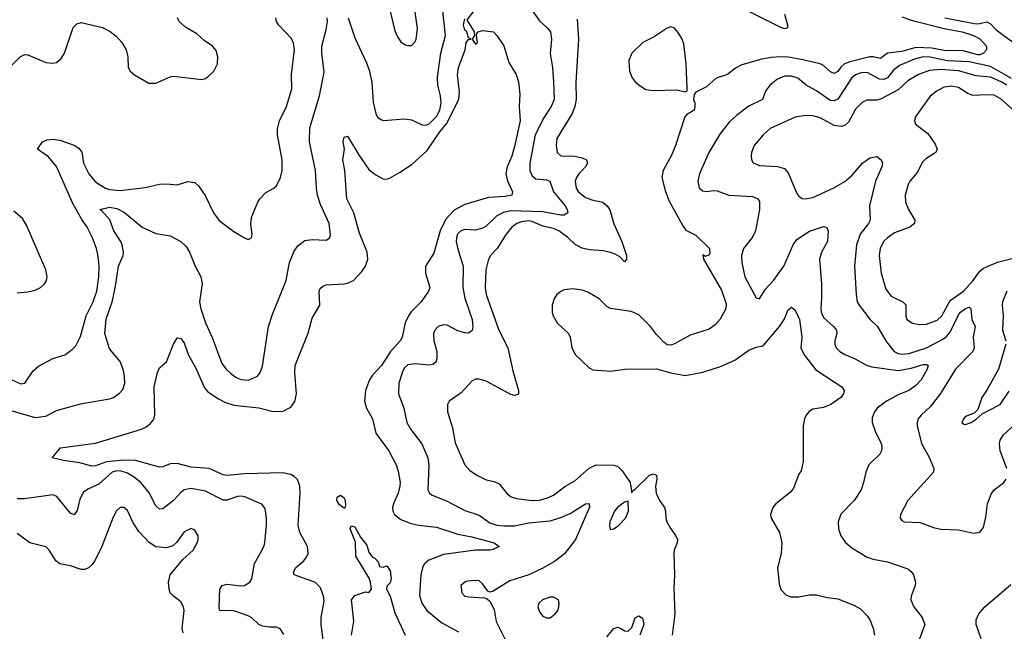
# Model space of a CAD drawing. Header units: inches. Extents: x 1305375 to 1407406, y 744550 to 841633.
# Tile 370 of 509: x 1352804 to 1358348, y 814552 to 817999. Entities that reach past the tile are written whole.
import ezdxf

# ---------------------------------------------------------------- set-up
doc = ezdxf.new("R2010")
doc.units = ezdxf.units.IN
doc.header["$MEASUREMENT"] = 0
doc.layers.add('B3851', color=7, linetype='Continuous')

msp = doc.modelspace()

# ---------------------------------------------------------------- linework, layer by layer
at = {"layer": 'B3851', "color": 5}
for points, elevation in [([(1354884.9, 818070), (1354915.8, 817935.8), (1354930, 817902.8), (1354950, 817874), (1354970, 817859.1), (1354990, 817853), (1355010, 817853.4), (1355028.1, 817871.9), (1355035.4, 817890), (1355044.4, 817950), (1355020.4, 818110)], 1180), ([(1355675.7, 818070), (1355730, 817992.2), (1355774.2, 817954.2), (1355791.8, 817930), (1355797.9, 817890), (1355791, 817809), (1355804.6, 817730), (1355810.2, 817649.8), (1355812.6, 817550), (1355796.3, 817510), (1355757.6, 817450), (1355706.6, 817350), (1355675.8, 817190), (1355675.5, 817150), (1355690, 817119.6), (1355710, 817103), (1355770, 817096.3), (1355788.4, 817088.4), (1355809.5, 817030), (1355874.6, 816950), (1355886.6, 816930), (1355890.2, 816910), (1355870, 816898.1), (1355850, 816897.8), (1355750, 816916.9), (1355570, 816922.4), (1355528, 816912), (1355490, 816893.3), (1355430, 816836.5), (1355410, 816824.4), (1355370, 816813.8), (1355310, 816817.1), (1355287.7, 816810), (1355269.4, 816790), (1355262.3, 816770), (1355261.9, 816750), (1355270, 816705.5), (1355299.8, 816610), (1355298, 816490), (1355310.8, 816430), (1355351, 816310), (1355355.8, 816270), (1355352.3, 816247.7), (1355330, 816233), (1355310, 816233.7), (1355270, 816246.4), (1355210, 816276.8), (1355190, 816280.4), (1355160.5, 816270), (1355141.1, 816250), (1355133.1, 816230), (1355136, 816190), (1355152.4, 816130), (1355152.7, 816090), (1355146.4, 816070), (1355130, 816056.3), (1355110, 816052.2), (1355030, 816060.3), (1354990, 816054.2), (1354970, 816036.9), (1354960.5, 816019.5), (1354938.2, 815950), (1354935.8, 815890), (1354966.7, 815810), (1354983.9, 815730), (1355006.9, 815690), (1355068.1, 815608.1), (1355102.6, 815530), (1355106.5, 815490), (1355102.6, 815350), (1355110.3, 815330.3), (1355121.8, 815321.8), (1355210, 815285.4), (1355310, 815233), (1355390, 815207.7), (1355450, 815163.5), (1355490, 815151.3), (1355530, 815146.9), (1355590, 815147.5), (1355670, 815164.2), (1355790, 815175.5), (1355850, 815192.9), (1355903.5, 815216.5), (1355990, 815271.5), (1356010, 815272.7), (1356012.3, 815252.3), (1355932.7, 815070), (1355870.8, 814989.2), (1355814.6, 814945.4), (1355750, 814907.9), (1355670, 814869.9), (1355563, 814837), (1355470, 814778), (1355450, 814773.2), (1355439.3, 814779.3), (1355410, 814819.3), (1355390, 814837), (1355359.1, 814839.1), (1355325.8, 814834.1), (1355310, 814829.3), (1355288, 814810), (1355293.4, 814770), (1355310.4, 814750.4), (1355330, 814745.7), (1355421.4, 814741.4), (1355435.9, 814735.9), (1355450, 814722.8), (1355474.7, 814674.7), (1355486.6, 814606.6), (1355535.6, 814510)], 1160), ([(1352741.2, 815801.2), (1352890, 815757.6), (1352950, 815765.2), (1353010, 815795.8), (1353146.5, 815833.5), (1353310, 815862), (1353332.7, 815870), (1353365.3, 815894.7), (1353384.1, 815915.9), (1353395.3, 815950), (1353394, 815990), (1353386, 816030), (1353370, 816073), (1353310, 816143.6), (1353283.2, 816230), (1353290.9, 816310.9), (1353325.6, 816414.4), (1353343.4, 816496.6), (1353359.3, 816610), (1353386, 816670), (1353387.7, 816690), (1353381, 816730), (1353372.8, 816750), (1353334.2, 816810), (1353310.7, 816870.7), (1353264.5, 816924.5), (1353255.1, 816930), (1353310, 816943.6), (1353350, 816934.8), (1353393.1, 816913.1), (1353493, 816830), (1353570, 816794.9), (1353650, 816780.4), (1353710, 816748.4), (1353740.7, 816720.7), (1353759.6, 816690), (1353791.8, 816610), (1353823.7, 816550), (1353830.3, 816510), (1353815.8, 816410), (1353823.2, 816370), (1353849.3, 816290), (1353887.7, 816207.7), (1353942.4, 816062.4), (1353965.5, 816030), (1353990, 816007.6), (1354023.1, 815983.1), (1354050, 815971.3), (1354091.6, 815968.4), (1354142.9, 815990), (1354158.3, 816010), (1354170, 816046), (1354204.8, 816270), (1354226.1, 816333.9), (1354304.5, 816530), (1354322.9, 816630), (1354350, 816694.4), (1354370, 816725.3), (1354410, 816754.6), (1354450, 816760.2), (1354530, 816757.1), (1354549.3, 816770), (1354553.1, 816786.9), (1354546.9, 816850), (1354496.8, 816956.8), (1354480.7, 817010), (1354474.2, 817050), (1354469, 817150), (1354436.3, 817310), (1354437, 817390), (1354491.3, 817570), (1354517.3, 817702.7), (1354504.7, 817810), (1354504.5, 817850), (1354530, 817944.9), (1354537, 817990), (1354534.1, 818010)], 1160), ([(1352750, 817734), (1352806.3, 817790), (1352830, 817803.2), (1352850, 817801.8), (1352950, 817758.5), (1352986.6, 817753.4), (1353010, 817757.6), (1353038.2, 817781.8), (1353056.3, 817810), (1353105.4, 817954.6), (1353124.8, 817975.2), (1353150, 817983.6), (1353270, 817954.4), (1353312.2, 817932.2), (1353345.9, 817905.9), (1353378.9, 817870), (1353402.7, 817830), (1353412.4, 817790), (1353414.9, 817730), (1353425.2, 817710), (1353450, 817687.8), (1353530, 817641.3), (1353570, 817641.1), (1353650, 817676.5), (1353670, 817680.8), (1353830, 817662.8), (1353850, 817667.6), (1353863.6, 817676.4), (1353895.8, 817710), (1353916.9, 817750), (1353919.7, 817790), (1353910, 817825.2), (1353889.8, 817849.8), (1353841.8, 817881.8), (1353800.5, 817920.5), (1353736.4, 817956.4), (1353701, 817990), (1353692.1, 818010)], 1220), ([(1352759.5, 815970), (1352810, 815947.8), (1352831.8, 815950), (1352880.3, 816019.7), (1352910, 816047.4), (1352990, 816089.1), (1353057, 816110), (1353099.6, 816140.4), (1353119.2, 816160.8), (1353146.4, 816213.6), (1353177.3, 816330), (1353217.9, 816410), (1353237.9, 816470), (1353249.4, 816550.6), (1353250.4, 816610.4), (1353245.2, 816665.2), (1353235.2, 816710), (1353213.9, 816770), (1353182.9, 816830), (1353152.8, 816872.8), (1353102.7, 816962.7), (1353011, 817171), (1352965.7, 817225.7), (1352902.9, 817270), (1352931.6, 817310), (1352957.8, 817322.2), (1352990, 817326.4), (1353030, 817319.8), (1353110, 817292.9), (1353136.1, 817276.1), (1353153.3, 817253.3), (1353163, 817190), (1353192, 817130), (1353227.3, 817090), (1353250, 817072.1), (1353287.2, 817050), (1353310, 817042), (1353370, 817035.9), (1353510, 817054.4), (1353590, 817071.6), (1353630, 817074), (1353690, 817068.4), (1353750, 817087), (1353790, 817081.3), (1353810, 817063), (1353848.2, 817008.2), (1353894.4, 816910), (1353927.7, 816867.7), (1354010, 816805.5), (1354070, 816770.8), (1354090, 816761), (1354108, 816770), (1354112.3, 816790), (1354105.1, 816845.1), (1354107.3, 816870), (1354111.3, 816890), (1354144, 816970), (1354155.8, 816990), (1354190, 817025.3), (1354235.1, 817050), (1354250, 817063), (1354272.4, 817110), (1354281, 817150), (1354282.2, 817210), (1354256.1, 817350), (1354254.9, 817385.1), (1354266.6, 817430), (1354306.8, 817510), (1354336.2, 817610), (1354335, 817690), (1354350.6, 817829.4), (1354346.2, 817866.2), (1354333.2, 817893.2), (1354260.3, 817970), (1354249.8, 817990), (1354246.6, 818010)], 1180), ([(1354513.5, 814490), (1354502, 814590), (1354500.7, 814630), (1354517.8, 814722.2), (1354515, 814750), (1354497.9, 814797.9), (1354470, 814827.4), (1354349.8, 814869.8), (1354344.4, 814884.4), (1354355.8, 814910), (1354403.5, 814950), (1354419.2, 814970), (1354427.4, 814990), (1354424.8, 815030), (1354381.7, 815110), (1354372, 815150), (1354383.2, 815330), (1354381.2, 815370), (1354367.1, 815407.1), (1354350, 815424.5), (1354330, 815435.4), (1354285.4, 815445.4), (1354070, 815439.2), (1353970, 815430.5), (1353950, 815434.1), (1353870, 815470.4), (1353770, 815477.2), (1353690, 815498.1), (1353650, 815496.2), (1353610, 815479.2), (1353590, 815476.8), (1353455.1, 815515.1), (1353390, 815517.4), (1353292.3, 815507.7), (1353230, 815484.3), (1353210, 815483), (1353141.5, 815501.5), (1353050, 815514.5), (1352986, 815530), (1353034, 815586), (1353230, 815612), (1353488.7, 815691.3), (1353516.1, 815703.9), (1353539, 815721), (1353556.5, 815743.5), (1353563.9, 815770), (1353560.4, 815930), (1353579.3, 816010), (1353590, 816038), (1353630, 816071), (1353670, 816170.8), (1353690, 816206.8), (1353710, 816202), (1353730, 816178), (1353752.8, 816112.8), (1353795.2, 816035.2), (1353843.6, 815923.6), (1353862.1, 815902.1), (1353922.2, 815862.2), (1353962.2, 815842.2), (1354010, 815826.8), (1354150, 815810.9), (1354230, 815790.2), (1354286.3, 815793.7), (1354330, 815814.9), (1354351.9, 815848.1), (1354362.2, 815890), (1354352.1, 816010), (1354354.2, 816050), (1354428.1, 816231.9), (1354450, 816316.3), (1354493.6, 816390), (1354489.8, 816470), (1354496.3, 816483.7), (1354510, 816498), (1354530, 816505.2), (1354630, 816510.2), (1354650, 816514), (1354683.5, 816530), (1354730, 816580.2), (1354749.9, 816610.1), (1354763.7, 816650), (1354759.8, 816690), (1354716.4, 816796.4), (1354685.8, 816910), (1354645, 816990), (1354635.3, 817150), (1354623.1, 817210), (1354632.6, 817270), (1354625, 817310), (1354630, 817337.3), (1354650, 817342), (1354714.3, 817234.3), (1354770, 817154.9), (1354806.1, 817126.1), (1354850, 817102.3), (1354870, 817100.9), (1354890, 817107.8), (1354941.6, 817138.4), (1355014.1, 817185.9), (1355098.8, 817261.2), (1355170, 817367.6), (1355207.3, 817412.7), (1355275.5, 817550), (1355280.4, 817590), (1355269.1, 817689.1), (1355273.8, 817730), (1355312.8, 817830), (1355318.4, 817870), (1355330, 817887.3), (1355346, 817890), (1355330, 817898), (1355322, 817930), (1355310, 817940.7), (1355301.7, 817970), (1355310, 818004.7)], 1140), ([(1354654, 818010), (1354690, 817897), (1354757.1, 817757.1), (1354773.9, 817710), (1354785.8, 817645.8), (1354794.5, 817534.5), (1354808.5, 817470), (1354819.1, 817450), (1354836.7, 817436.7), (1354851.8, 817431.8), (1354970, 817440.2), (1355010, 817434), (1355070, 817407.2), (1355090, 817404.9), (1355110, 817411.6), (1355150, 817453.1), (1355168.9, 817490), (1355176.2, 817530), (1355172.9, 817570), (1355158.4, 817630), (1355155.8, 817675.8), (1355174.9, 817810), (1355201.2, 817910), (1355185.5, 818050)], 1160), ([(1355357, 818043), (1355322, 817998), (1355362, 817930), (1355364.7, 817910), (1355351.3, 817890), (1355370, 817861), (1355382, 817870), (1355375.3, 817910), (1355378, 817922), (1355386, 817930), (1355410, 817938), (1355471.1, 817931.1), (1355490.9, 817910.9), (1355530, 817852), (1355557.5, 817757.5), (1355599.1, 817690), (1355612.4, 817650), (1355619, 817579), (1355615.8, 817510), (1355622.4, 817430), (1355590, 817284.5), (1355574.1, 817230), (1355548.4, 817170), (1355541.1, 817130), (1355550.2, 817090.2), (1355577.6, 817030), (1355574.9, 817010), (1355537.6, 817002.4), (1355443.7, 816996.3), (1355310, 816957.7), (1355250, 816925.4), (1355204, 816876), (1355170.5, 816810), (1355136.3, 816683.7), (1355088.6, 816610), (1355089.4, 816570), (1355112.2, 816490), (1355105.6, 816470), (1355063.9, 816410), (1355007.4, 816352.6), (1354992.5, 816330), (1354974.8, 816290), (1354956.8, 816210), (1354946.5, 816190), (1354891.2, 816128.8), (1354840.1, 816050), (1354790, 815995.6), (1354772.5, 815970), (1354750.7, 815910), (1354745.7, 815850), (1354755.8, 815810), (1354790.2, 815750), (1354808.3, 815668.3), (1354881.2, 815570), (1354923.5, 815490), (1354935.1, 815455.1), (1354945.5, 815390), (1354944.8, 815370), (1354934.7, 815330), (1354910, 815276.4), (1354903.3, 815250), (1354904.5, 815230), (1354913.7, 815210), (1354950, 815182.7), (1355001.6, 815161.6), (1355050, 815150.8), (1355150, 815138.7), (1355270, 815099.3), (1355350, 815084.3), (1355474.8, 815050), (1355502.8, 815030), (1355470, 815013.6), (1355452, 815010), (1355370, 815008.8), (1355190, 814986), (1355107.3, 814952.7), (1355081.9, 814930), (1355070.8, 814910), (1355061.9, 814870), (1355055.1, 814755.1), (1355067.2, 814710), (1355095.8, 814670), (1355180, 814600), (1355273.7, 814550)], 1140), ([(1355943, 818003), (1355949.2, 817889.2), (1355934.9, 817645.1), (1355937.9, 817550), (1355930.1, 817510), (1355914.4, 817470), (1355827.9, 817330), (1355823.5, 817290), (1355829.2, 817250), (1355851.2, 817231.2), (1355930, 817229.4), (1355970, 817221.6), (1355995.3, 817210), (1356000.2, 817190), (1355990.2, 817170), (1355952.1, 817130), (1355939, 817110), (1355931.8, 817090), (1355937.7, 817050), (1355950.2, 817030), (1355990, 816997.4), (1356024.5, 816984.5), (1356086.7, 816970), (1356111.8, 816950), (1356126.9, 816926.9), (1356150, 816848.8), (1356194.4, 816750), (1356220.2, 816670), (1356221.1, 816650), (1356210, 816634), (1356182, 816662), (1356157.5, 816677.5), (1356130, 816687.6), (1356090, 816697.3), (1356010, 816701.7), (1355970, 816711.8), (1355931.7, 816731.7), (1355890, 816771.2), (1355838.5, 816810), (1355810, 816821.6), (1355750, 816835.7), (1355690, 816862.4), (1355670, 816865.2), (1355630, 816859.9), (1355603.5, 816850), (1355575.5, 816830), (1355543, 816790), (1355491.7, 816710), (1355454.5, 816670), (1355442.5, 816650), (1355428.1, 816590), (1355424.5, 816490), (1355430.1, 816450), (1355501.9, 816250), (1355551.5, 816150), (1355579.9, 816019.9), (1355612.2, 815910), (1355611.4, 815888.6), (1355590, 815880.4), (1355570, 815886), (1355430, 815962.9), (1355390, 815974), (1355370, 815972.4), (1355350, 815962), (1355290, 815896.8), (1355221.6, 815850), (1355212.2, 815830), (1355213.1, 815790), (1355239.8, 815699.8), (1355255.1, 815615.1), (1355310.3, 815490), (1355338, 815458), (1355380.5, 815430), (1355430, 815405.5), (1355475.9, 815395.9), (1355503.2, 815383.2), (1355547.7, 815327.7), (1355570.7, 815310), (1355601.5, 815301.5), (1355690, 815290.2), (1355730, 815292), (1355776.4, 815303.6), (1355810, 815319.6), (1355872.4, 815367.6), (1355930, 815401), (1356010, 815472.3), (1356050, 815490.2), (1356150, 815487.9), (1356170, 815483.6), (1356196.9, 815456.9), (1356240.2, 815390), (1356250, 815332), (1356255.1, 815344.9), (1356270, 815353.4), (1356347.6, 815430), (1356370, 815439), (1356390, 815433), (1356391.3, 815410), (1356384.2, 815370), (1356387.3, 815330), (1356406.5, 815290), (1356434.3, 815250), (1356440.7, 815230), (1356442, 815190), (1356447.2, 815170), (1356470, 815128.9), (1356498.9, 815090), (1356507.2, 815070), (1356506.2, 815050), (1356488.9, 815010), (1356487.7, 814992.2), (1356491.5, 814870), (1356486, 814794), (1356492.9, 814650), (1356477.2, 814530)], 1180), ([(1357770, 818014.7), (1357830, 817994.1), (1358008.9, 817948.9), (1358111.2, 817931.2), (1358173.8, 817910), (1358210.7, 817890.7), (1358247.1, 817850), (1358247.1, 817830), (1358231.5, 817810), (1358210, 817801.2), (1358198.5, 817801.5), (1358116.7, 817823.3), (1358010, 817824.8), (1357939.7, 817839.7), (1357850, 817843.3), (1357770, 817820.9), (1357690, 817811.3), (1357650, 817781.1), (1357610, 817790.9), (1357590, 817790.6), (1357478.7, 817761.3), (1357447.9, 817750), (1357427.8, 817732.2), (1357410, 817707.6), (1357390, 817696.8), (1357370, 817705.7), (1357330, 817740.8), (1357310, 817750.5), (1357213.8, 817773.8), (1357132.8, 817787.2), (1357090, 817789.9), (1357034.2, 817785.8), (1356983.1, 817776.9), (1356870, 817745.6), (1356833.5, 817726.5), (1356790, 817690.7), (1356724.4, 817670), (1356670, 817621.3), (1356611, 817590), (1356602, 817578), (1356598, 817550), (1356606, 817530), (1356606, 817510), (1356601, 817490), (1356557.6, 817462.4), (1356548.9, 817451.1), (1356497.2, 817290), (1356476.8, 817243.2), (1356426, 817150), (1356419.4, 817110), (1356437.2, 817037.2), (1356459.4, 816979.4), (1356537.7, 816837.7), (1356554, 816814), (1356610, 816784.9), (1356688, 816710), (1356690, 816682), (1356685.2, 816674.8), (1356664.7, 816664.7), (1356650, 816674), (1356653.4, 816650), (1356755.4, 816475.4), (1356782.4, 816397.6), (1356780.2, 816370), (1356747.8, 816312.2), (1356720, 816280), (1356685, 816255), (1356578.3, 816221.7), (1356490, 816172), (1356470, 816164.5), (1356450, 816166), (1356430, 816181.2), (1356390, 816224.5), (1356356.4, 816270), (1356290, 816336.2), (1356246.1, 816353.9), (1356130, 816370.8), (1356110, 816382.7), (1356066.1, 816426.1), (1356003.1, 816463.1), (1355970, 816475.7), (1355918.1, 816481.9), (1355870, 816476.8), (1355850, 816468.1), (1355828.4, 816450), (1355813.9, 816426.1), (1355802.3, 816390), (1355801.7, 816350), (1355806.8, 816330), (1355830.2, 816290), (1355894, 816230), (1355902.6, 816210), (1355912.7, 816150), (1355933.4, 816110), (1356010, 816037), (1356030, 816025.2), (1356130, 816018.3), (1356210.4, 816030.4), (1356390, 816032), (1356470, 816008.5), (1356550, 815993.4), (1356650, 816012.3), (1356750, 816044.2), (1356830, 816079.7), (1356910, 816135.9), (1356950, 816153.8), (1356990, 816161.6), (1357082.4, 816270), (1357107.8, 816310), (1357130, 816364.9), (1357150, 816379.1), (1357170, 816361.6), (1357193.9, 816310), (1357207.8, 816210), (1357202.6, 816150), (1357220.9, 816110), (1357285.8, 816025.8), (1357433.4, 815930), (1357445.5, 815910), (1357443.1, 815890), (1357427.4, 815870), (1357370.2, 815830), (1357330, 815813), (1357270, 815804.2), (1357248.5, 815791.5), (1357231.8, 815770), (1357223.2, 815750), (1357215.2, 815710), (1357214.4, 815510), (1357203.4, 815456.6), (1357190, 815437.2), (1357161.2, 815358.8), (1357143.4, 815336.6), (1357061.3, 815270), (1357045.3, 815250), (1357030.4, 815210), (1357034.4, 815190), (1357081.7, 815110), (1357094.6, 815050), (1357092.2, 814990), (1357070.4, 814910), (1357079.9, 814819.9), (1357090, 814787.3), (1357117.4, 814757.4), (1357145.7, 814745.7), (1357190, 814745.8), (1357250, 814758.5), (1357290, 814756.9), (1357350, 814742.6), (1357410, 814734.4), (1357500.4, 814700.4), (1357538.5, 814678.5), (1357578, 814638), (1357593.1, 814613.1), (1357610.2, 814570), (1357616.9, 814530)], 1220), ([(1357110.3, 818030.3), (1357127.6, 817970), (1357126.2, 817953.8), (1357111.5, 817948.5), (1357090, 817956.2), (1356910, 818044.6)], 1180), ([(1358013.8, 818010), (1358190, 817976.5), (1358210, 817977.1), (1358250, 817987.8), (1358270, 817976.5), (1358301.5, 817941.5), (1358428.7, 817848.7)], 1240), ([(1358388.3, 817668.3), (1358270, 817736.2), (1358150, 817761.6), (1358028.1, 817768.1), (1357930, 817788.4), (1357890, 817790.5), (1357842.5, 817777.5), (1357758.3, 817741.7), (1357724.4, 817715.6), (1357690, 817671.2), (1357670, 817662.4), (1357644.8, 817664.8), (1357579, 817699), (1357550, 817701.1), (1357530, 817696.6), (1357510, 817688.2), (1357487.1, 817670), (1357417.7, 817562.3), (1357410, 817552.3), (1357390, 817541.3), (1357370, 817543.4), (1357359.2, 817550), (1357290, 817599), (1357232.6, 817630), (1357185.4, 817670), (1357150, 817681.4), (1357110, 817680.2), (1357070, 817663.9), (1357027.1, 817630), (1357003.5, 817596.5), (1356986.4, 817550), (1356908.9, 817511.1), (1356839.8, 817460.2), (1356798.4, 817421.6), (1356746.4, 817353.6), (1356684.7, 817250), (1356631.7, 817130), (1356622.6, 817090), (1356624.9, 817070), (1356630.5, 817050), (1356650, 817034.4), (1356670, 817030.3), (1356710, 817037.2), (1356730, 817035.5), (1356796, 817010), (1356930, 817002.2), (1356960.4, 816990), (1356970, 816974), (1356969, 816929), (1356947.7, 816810), (1356930, 816773.3), (1356878.6, 816710), (1356867.6, 816670), (1356869.4, 816630), (1356885.8, 816550), (1356950, 816430.8), (1356970, 816426), (1357002, 816478), (1357048.5, 816530), (1357105.8, 816610), (1357158, 816730), (1357180.2, 816759.8), (1357250, 816807.6), (1357330, 816833.1), (1357348.7, 816828.7), (1357355.2, 816810), (1357351.8, 816750), (1357319.1, 816690), (1357306.4, 816650), (1357317.5, 816510), (1357319.2, 816430), (1357315, 816370), (1357316.9, 816350), (1357330, 816321.1), (1357386.5, 816270), (1357402, 816250), (1357404.7, 816230), (1357392.7, 816190), (1357392.9, 816170), (1357401.7, 816150), (1357421.3, 816130), (1357450, 816111.6), (1357507.9, 816087.9), (1357571.4, 816051.4), (1357602.6, 816042.6), (1357750, 816022), (1357824.2, 816035.8), (1357890, 816055.1), (1357910, 816055.3), (1357919.3, 816050), (1357913.6, 816030), (1357880.2, 815970), (1357850, 815936.8), (1357810.3, 815910), (1357750, 815885.2), (1357684.2, 815850), (1357632.6, 815810), (1357617.5, 815790), (1357604.4, 815755.6), (1357603.9, 815730), (1357619.7, 815679.7), (1357654.3, 815610), (1357658.9, 815590), (1357656.9, 815570), (1357647, 815550), (1357585.2, 815490), (1357567.7, 815450), (1357555.6, 815390), (1357541.7, 815350), (1357502.6, 815290), (1357427.5, 815212.5), (1357411.8, 815170), (1357413.7, 815130), (1357426.4, 815090), (1357453.7, 815053.7), (1357490, 815022), (1357576, 814970), (1357610, 814958.7), (1357690, 814943.6), (1357803.8, 814903.8), (1357823, 814890), (1357836.4, 814870), (1357847.2, 814830), (1357846, 814810), (1357824, 814750), (1357822.3, 814730), (1357838.9, 814690), (1357884.9, 814630), (1357899.5, 814590), (1357863, 814490)], 1240), ([(1358361.9, 817630), (1358330, 817649.6), (1358270, 817675.1), (1358190, 817683.7), (1358090, 817711.5), (1357990, 817718.1), (1357926.3, 817713.7), (1357864.7, 817690), (1357805.4, 817654.6), (1357750, 817603.6), (1357650, 817550.5), (1357630, 817545.6), (1357573.9, 817546.1), (1357550, 817534.5), (1357510, 817494.2), (1357470, 817420.9), (1357450, 817402.9), (1357430, 817397.4), (1357390, 817402.3), (1357310, 817445.4), (1357270, 817457), (1357230, 817458.7), (1357170, 817450.8), (1357030, 817386.4), (1356990, 817351.1), (1356939.6, 817290), (1356924.4, 817250), (1356922.3, 817230), (1356923.7, 817210), (1356932.9, 817192.9), (1356970, 817177.3), (1357070, 817172.6), (1357110, 817161.3), (1357130, 817135.8), (1357179.3, 817019.3), (1357190, 817004.9), (1357210, 816992), (1357229, 816989), (1357270, 816997.6), (1357387.9, 817052.1), (1357450, 817087.3), (1357490, 817121.1), (1357550, 817191.2), (1357590, 817220.2), (1357630, 817228.4), (1357654, 817210), (1357662.6, 817190), (1357658.9, 817170), (1357621.6, 817090), (1357588.2, 816950), (1357591.6, 816870), (1357582.7, 816850), (1357536.5, 816790), (1357515.6, 816730), (1357503.8, 816610), (1357512.9, 816450), (1357519.7, 816410), (1357531.3, 816390), (1357590.8, 816310.8), (1357632.7, 816272.7), (1357683.7, 816183.7), (1357727.7, 816130), (1357750, 816117.8), (1357770, 816114.1), (1357810, 816117.7), (1357909.8, 816150), (1358001.5, 816198.5), (1358024.4, 816215.6), (1358042.2, 816237.8), (1358090, 816335.6), (1358101.7, 816350), (1358130, 816372.5), (1358150, 816378.3), (1358158.9, 816370), (1358164.6, 816310), (1358182.9, 816270), (1358171.6, 816210), (1358177.5, 816150), (1358170.1, 816130), (1358072.1, 816030), (1357988.1, 815891.9), (1357930, 815816.8), (1357879, 815770), (1357863.6, 815750), (1357856.5, 815730), (1357856.5, 815710), (1357880.7, 815610), (1357926.7, 815530), (1357950.4, 815470), (1357948.2, 815450), (1357804.9, 815290), (1357763.8, 815210), (1357760.5, 815190), (1357770, 815177.3), (1357784.7, 815170), (1357873.8, 815166.2), (1357950, 815136.9), (1357990, 815127.1), (1358090, 815124), (1358174.5, 815105.5), (1358210, 815110.7), (1358230, 815138), (1358243.8, 815196.2), (1358252.8, 815270), (1358274.6, 815325.5), (1358290, 815350.3), (1358345.1, 815390), (1358358.9, 815410)], 1260), ([(1358464.8, 817430), (1358330, 817551.2), (1358290, 817573.2), (1358250, 817576.4), (1358170, 817572.7), (1358143.3, 817583.3), (1358090, 817617.7), (1358050, 817624.1), (1358010, 817619), (1357970, 817599.3), (1357931, 817569), (1357845.5, 817450), (1357842, 817430), (1357847.3, 817410), (1357917, 817357), (1357958.3, 817298.3), (1357968.9, 817270), (1357961.7, 817250), (1357905.4, 817214.6), (1357884.8, 817195.2), (1357859.1, 817140.9), (1357815.5, 817090), (1357805.6, 817070), (1357790.2, 817010), (1357791.5, 816970), (1357807.7, 816930), (1357843.6, 816870), (1357841.5, 816850), (1357816.5, 816830), (1357730, 816797.6), (1357689.7, 816770.3), (1357669.7, 816750.3), (1357657.5, 816730), (1357649, 816710), (1357642.6, 816670), (1357654.2, 816570), (1357680.8, 816480.8), (1357710, 816441.8), (1357775.8, 816410), (1357792.6, 816392.6), (1357792.4, 816330), (1357799.6, 816310), (1357830, 816288), (1357870, 816280.7), (1357910, 816284.1), (1357970, 816305.2), (1357996.8, 816330), (1358043.2, 816416.8), (1358118.5, 816470), (1358170, 816527.4), (1358210, 816582.4), (1358230, 816599.4), (1358310, 816632.6), (1358390, 816652.5)], 1280), ([(1352790, 816460.6), (1352850, 816465.6), (1352890, 816475.5), (1352920.5, 816490), (1352943.1, 816510), (1352954.5, 816530), (1352958, 816550), (1352950.8, 816590), (1352841, 816841), (1352818.5, 816878.5), (1352770, 816919.8)], 1220), ([(1358361.5, 816470), (1358338.2, 816410), (1358335.9, 816390), (1358342.2, 816330), (1358337.8, 816250), (1358355.5, 816190)], 1280), ([(1358356.9, 816170), (1358314.9, 816030), (1358249.2, 815910.8), (1358221.1, 815870), (1358198.3, 815801.7), (1358178.8, 815781.2), (1358130, 815762.7), (1358117.3, 815750), (1358108.2, 815730), (1358120.5, 815720.5), (1358130, 815717.3), (1358162, 815730), (1358190, 815747.7), (1358223, 815777), (1358324.5, 815830), (1358374.6, 815905.5)], 1280), ([(1358361.5, 815470), (1358323.9, 815570), (1358320.6, 815610), (1358324.9, 815630), (1358341.8, 815658.2), (1358410, 815721.8)], 1260), ([(1354290, 814534), (1354270, 814566), (1354250, 814575.1), (1354210, 814574.7), (1354170, 814581.1), (1354150, 814591.1), (1354110, 814627.4), (1354090, 814639), (1354010, 814667.6), (1353930, 814669.6), (1353925.9, 814685.9), (1353930.9, 814789.1), (1353943.6, 814810), (1353970, 814818.6), (1354050, 814808.1), (1354070, 814810.3), (1354099.7, 814830), (1354110, 814847.7), (1354124.9, 814935.1), (1354158.5, 814990), (1354178.3, 815030), (1354183.1, 815050), (1354194, 815150), (1354194, 815190), (1354185.3, 815245.3), (1354167.9, 815267.9), (1354072, 815310), (1354050, 815314.4), (1354030, 815312.4), (1353970, 815290.5), (1353950, 815291.8), (1353850, 815341.9), (1353770, 815357.3), (1353730, 815348.7), (1353710, 815333.7), (1353670, 815289.8), (1353610, 815242.7), (1353590, 815241), (1353570, 815258.9), (1353533.2, 815333.2), (1353486.1, 815390), (1353450, 815419.3), (1353410, 815442.7), (1353374.8, 815454.8), (1353350, 815457), (1353324.3, 815450), (1353250, 815382), (1353186.6, 815353.4), (1353163.6, 815336.4), (1353142.3, 815297.7), (1353127.8, 815232.2), (1353110, 815209.6), (1353090, 815218.9), (1353070, 815239.7), (1353012.7, 815312.7), (1352990, 815321.5), (1352830, 815298.2), (1352790, 815298.8)], 1160), ([(1353724.1, 814544.1), (1353718.7, 814570), (1353729.7, 814669.7), (1353725.4, 814690), (1353710, 814718.4), (1353669.8, 814749.8), (1353651.6, 814770), (1353644.4, 814790), (1353642.3, 814830), (1353651.3, 814870), (1353722.2, 814957.8), (1353780.9, 815010), (1353802.7, 815050), (1353809, 815070), (1353808.7, 815090), (1353790, 815122), (1353770, 815132.3), (1353730, 815112.7), (1353687, 815053), (1353665.3, 815034.7), (1353630, 815023.6), (1353570, 815028.5), (1353532.9, 815052.9), (1353474.7, 815114.7), (1353443.2, 815163.2), (1353410, 815234), (1353390, 815249.6), (1353370, 815249.6), (1353348.2, 815231.8), (1353330, 815196), (1353266.5, 815030), (1353226.7, 814950), (1353210, 814926.6), (1353190.4, 814910), (1353170, 814901.5), (1353150, 814900.9), (1353090, 814920.9), (1353030, 814932.8), (1353008.3, 814948.3), (1352970, 815009.6), (1352950, 815028), (1352860.9, 815050), (1352790, 815104.4)], 1180), ([(1354672, 814530), (1354684.2, 814610), (1354672.7, 814730), (1354690, 814754), (1354750, 814774), (1354770, 814770.8), (1354783.7, 814790), (1354779.8, 814830), (1354771.7, 814851.7), (1354696.2, 814976.2), (1354694.8, 815054.8), (1354663.6, 815130), (1354670, 815146), (1354690, 815141), (1354723, 815083), (1354758.4, 815038.4), (1354770, 814998.8), (1354790, 814970.8), (1354803.9, 814963.9), (1354823, 814943), (1354830, 814918), (1354850, 814914), (1354870, 814922), (1354890, 814894), (1354894.9, 814850), (1354890, 814826), (1354870, 814806), (1354868.9, 814788.9), (1354890.5, 814750), (1354916.2, 814656.2), (1354974.9, 814530)], 1120), ([(1358217.6, 814510), (1358189.8, 814590.2), (1358190, 814616), (1358204.4, 814650), (1358237.3, 814690), (1358384.2, 814815.8)], 1240), ([(1356110, 814522), (1356140.8, 814559.2), (1356150, 814567.7), (1356170, 814574.8), (1356190, 814568.2), (1356210, 814554.9), (1356230, 814552.4), (1356250, 814573.4), (1356270, 814628), (1356290, 814639.3), (1356310, 814626), (1356318.9, 814590), (1356296.1, 814530)], 1160)]:
    msp.add_lwpolyline(points, dxfattribs=dict(at, elevation=elevation))
for points, elevation in [([(1356470, 817959.5), (1356450, 817952), (1356376.9, 817903.1), (1356312.2, 817870), (1356250, 817811.3), (1356234, 817770), (1356237.5, 817710), (1356252.2, 817672.2), (1356269.2, 817650), (1356291.7, 817630), (1356330, 817606.2), (1356370, 817600.9), (1356503.4, 817603.4), (1356550, 817592), (1356562, 817598), (1356562, 817618), (1356556.2, 817750), (1356543.1, 817863.1), (1356530, 817897), (1356510, 817929.5), (1356490, 817952)], 1220), ([(1354630, 815246), (1354604.9, 815264.9), (1354589.8, 815289.8), (1354592.1, 815307.9), (1354610, 815319.1), (1354630, 815304.9), (1354636.9, 815290), (1354639, 815261), (1354633.7, 815246.3)], 1120), ([(1356230, 815286), (1356210, 815280.7), (1356169, 815250), (1356152.2, 815230), (1356127, 815170), (1356123.8, 815143.8), (1356130, 815126), (1356150, 815130.7), (1356177, 815150), (1356215.4, 815190), (1356232.1, 815230)], 1180), ([(1355810, 814744.5), (1355790, 814744.2), (1355747.7, 814730), (1355726, 814710), (1355721.6, 814690), (1355730, 814662.8), (1355750, 814638), (1355770, 814627.7), (1355790, 814627.7), (1355819.5, 814650), (1355833.3, 814670), (1355839.6, 814690), (1355842, 814710), (1355837.2, 814730)], 1180)]:
    msp.add_lwpolyline(points, close=True, dxfattribs=dict(at, elevation=elevation))

doc.saveas('drawing.dxf')
